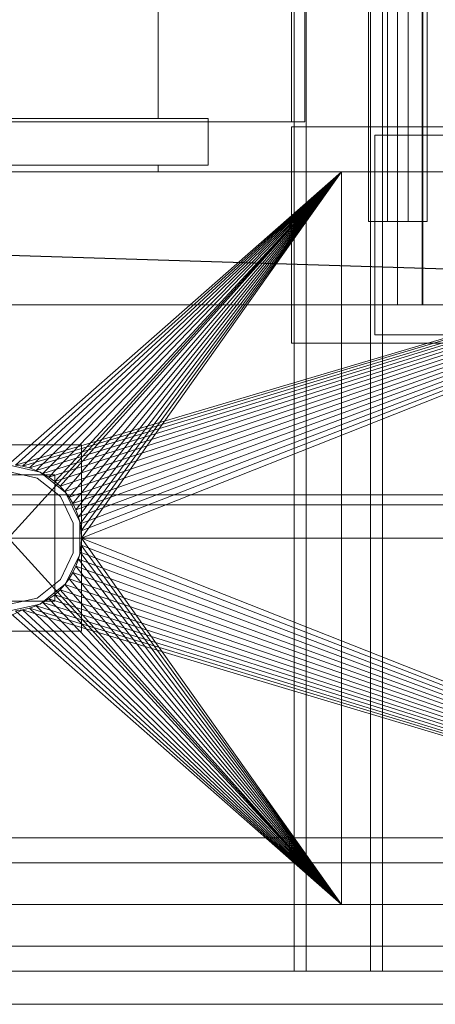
# Model space of a CAD drawing. Header units: millimetres. Extents: x -1970 to 61924, y -58230 to 6847.
# Tile 543 of 656: x 24054 to 24178, y -18460 to -18164. Entities that reach past the tile are written whole.
import ezdxf

# ---------------------------------------------------------------- set-up
doc = ezdxf.new("R2010")
doc.units = ezdxf.units.MM
for name, color, linetype, lineweight in [('superior_briquetadora', 7, 'Continuous', 0), ('superior_C02', 7, 'Continuous', 0), ('superior_C05', 7, 'Continuous', 0)]:
    doc.layers.add(name, color=color, linetype=linetype, lineweight=lineweight)

msp = doc.modelspace()

# ---------------------------------------------------------------- linework, layer by layer
at = {"layer": 'superior_briquetadora'}
for p, q in [((24135.067, -17805), (24135.067, -18195)), ((24139.067, -17805), (24139.067, -18195)), ((24095.067, -17816), (24095.067, -18194)), ((24110.067, -18194), (24030.067, -18194)), ((24045.067, -18195), (24135.067, -18195)), ((24054.48, -18194), (24047.543, -18194)), ((24139.067, -18195), (24049.067, -18195)), ((24064.504, -18194), (24054.48, -18194)), ((24075.631, -18194), (24064.504, -18194)), ((24085.655, -18194), (24075.631, -18194)), ((24092.592, -18194), (24085.655, -18194)), ((24095.067, -18194), (24092.592, -18194)), ((24110.067, -18208), (24110.067, -18194)), ((24135.067, -18195), (24139.067, -18195)), ((24110.067, -18208), (24030.067, -18208)), ((24047.543, -18208), (24054.48, -18208)), ((24054.48, -18208), (24064.504, -18208)), ((24064.504, -18208), (24075.631, -18208)), ((24075.631, -18208), (24085.655, -18208)), ((24085.655, -18208), (24092.592, -18208)), ((24092.592, -18208), (24095.067, -18208)), ((24095.067, -18208), (24095.067, -18210)), ((23750.067, -18210), (24150.067, -18210)), ((23870.067, -18210), (24150.067, -18210)), ((23870.067, -18210), (24350.067, -18210)), ((23870.067, -18210), (25830.067, -18210)), ((23900.067, -18210), (24150.067, -18210)), ((24150.067, -18210), (23929.237, -18210)), ((23950.067, -18210), (24150.067, -18210)), ((23950.067, -18430), (24150.067, -18210)), ((23950.067, -18210), (24150.067, -18430)), ((24230.067, -18210), (23954.067, -18210)), ((24243.401, -18210), (23954.067, -18210)), ((24047.543, -18210), (24054.48, -18210)), ((24050.067, -18298), (24150.067, -18210)), ((24052.224, -18298.106), (24350.067, -18210)), ((24052.224, -18298.106), (24150.067, -18210)), ((24054.359, -18298.423), (24350.067, -18210)), ((24054.359, -18298.423), (24150.067, -18210)), ((24054.48, -18210), (24064.504, -18210)), ((24350.067, -18210), (24056.454, -18298.947)), ((24056.454, -18298.947), (24150.067, -18210)), ((24350.067, -18210), (24058.487, -18299.675)), ((24058.487, -18299.675), (24150.067, -18210)), ((24350.067, -18210), (24060.438, -18300.598)), ((24060.438, -18300.598), (24150.067, -18210)), ((24350.067, -18210), (24062.29, -18301.708)), ((24062.29, -18301.708), (24150.067, -18210)), ((24350.067, -18210), (24064.024, -18302.994)), ((24064.024, -18302.994), (24150.067, -18210)), ((24064.504, -18210), (24075.631, -18210)), ((24350.067, -18210), (24065.624, -18304.444)), ((24065.624, -18304.444), (24150.067, -18210)), ((24350.067, -18210), (24067.074, -18306.043)), ((24067.074, -18306.043), (24150.067, -18210)), ((24350.067, -18210), (24068.36, -18307.777)), ((24068.36, -18307.777), (24150.067, -18210)), ((24350.067, -18210), (24069.47, -18309.629)), ((24069.47, -18309.629), (24150.067, -18210)), ((24350.067, -18210), (24070.393, -18311.581)), ((24070.393, -18311.581), (24150.067, -18210)), ((24350.067, -18210), (24071.12, -18313.614)), ((24071.12, -18313.614), (24150.067, -18210)), ((24350.067, -18210), (24071.645, -18315.708)), ((24071.645, -18315.708), (24150.067, -18210)), ((24350.067, -18210), (24071.962, -18317.844)), ((24071.962, -18317.844), (24150.067, -18210)), ((24350.067, -18210), (24072.067, -18320)), ((24150.067, -18210), (24072.067, -18320)), ((24075.631, -18210), (24085.655, -18210)), ((24085.655, -18210), (24092.592, -18210)), ((24092.592, -18210), (24095.067, -18210)), ((24150.067, -18430), (24150.067, -18210)), ((24150.067, -18210), (24230.067, -18210)), ((24350.067, -18210), (24150.067, -18210)), ((24150.067, -18320), (24150.067, -18210)), ((24072.067, -18292), (24028.067, -18292)), ((24072.067, -18348), (24072.067, -18292)), ((24059.613, -18300.179), (24050.067, -18298)), ((24052.224, -18298.106), (24054.359, -18298.423)), ((24054.359, -18298.423), (24056.454, -18298.947)), ((24056.454, -18298.947), (24058.487, -18299.675)), ((24058.487, -18299.675), (24060.438, -18300.598)), ((24064.067, -18301), (24036.067, -18301)), ((24058.745, -18301.981), (24050.067, -18300)), ((24065.704, -18307.53), (24058.745, -18301.981)), ((24067.268, -18306.283), (24059.613, -18300.179)), ((24060.438, -18300.598), (24062.29, -18301.708)), ((24062.29, -18301.708), (24064.024, -18302.994)), ((24064.067, -18339), (24064.067, -18301)), ((24064.024, -18302.994), (24065.624, -18304.444)), ((24065.624, -18304.444), (24067.074, -18306.043)), ((24069.566, -18315.55), (24065.704, -18307.53)), ((24067.074, -18306.043), (24068.36, -18307.777)), ((24071.516, -18315.105), (24067.268, -18306.283)), ((24068.36, -18307.777), (24069.47, -18309.629)), ((24069.47, -18309.629), (24070.393, -18311.581)), ((24070.393, -18311.581), (24071.12, -18313.614)), ((24071.12, -18313.614), (24071.645, -18315.708)), ((24069.566, -18324.45), (24069.566, -18315.55)), ((24071.516, -18324.895), (24071.516, -18315.105)), ((24071.645, -18315.708), (24071.962, -18317.844)), ((23750.067, -18320), (25950.067, -18320)), ((24071.962, -18317.844), (24072.067, -18320)), ((24072.067, -18320), (24071.962, -18322.156)), ((24072.067, -18320), (24350.067, -18430)), ((24072.067, -18320), (24150.067, -18430)), ((24150.067, -18320), (25800.067, -18320)), ((24150.067, -18320), (25950.067, -18320)), ((24071.645, -18324.292), (24071.962, -18322.156)), ((24350.067, -18430), (24071.962, -18322.156)), ((24071.962, -18322.156), (24150.067, -18430)), ((24065.704, -18332.47), (24069.566, -18324.45)), ((24067.268, -18333.717), (24071.516, -18324.895)), ((24071.645, -18324.292), (24071.12, -18326.386)), ((24350.067, -18430), (24071.645, -18324.292)), ((24071.645, -18324.292), (24150.067, -18430)), ((24070.393, -18328.419), (24069.47, -18330.371)), ((24070.393, -18328.419), (24071.12, -18326.386)), ((24350.067, -18430), (24070.393, -18328.419)), ((24070.393, -18328.419), (24150.067, -18430)), ((24350.067, -18430), (24071.12, -18326.386)), ((24071.12, -18326.386), (24150.067, -18430)), ((24067.074, -18333.957), (24068.36, -18332.223)), ((24068.36, -18332.223), (24069.47, -18330.371)), ((24350.067, -18430), (24068.36, -18332.223)), ((24068.36, -18332.223), (24150.067, -18430)), ((24350.067, -18430), (24069.47, -18330.371)), ((24069.47, -18330.371), (24150.067, -18430)), ((24058.745, -18338.019), (24065.704, -18332.47)), ((24059.613, -18339.821), (24067.268, -18333.717)), ((24067.074, -18333.957), (24065.624, -18335.556)), ((24350.067, -18430), (24067.074, -18333.957)), ((24067.074, -18333.957), (24150.067, -18430)), ((24050.067, -18340), (24058.745, -18338.019)), ((24064.024, -18337.006), (24062.29, -18338.292)), ((24064.024, -18337.006), (24065.624, -18335.556)), ((24064.024, -18337.006), (24350.067, -18430)), ((24064.024, -18337.006), (24150.067, -18430)), ((24065.624, -18335.556), (24350.067, -18430)), ((24065.624, -18335.556), (24150.067, -18430)), ((24036.067, -18339), (24064.067, -18339)), ((24050.067, -18342), (24059.613, -18339.821)), ((24054.359, -18341.577), (24056.454, -18341.053)), ((24056.454, -18341.053), (24058.487, -18340.325)), ((24056.454, -18341.053), (24350.067, -18430)), ((24056.454, -18341.053), (24150.067, -18430)), ((24058.487, -18340.325), (24060.438, -18339.402)), ((24058.487, -18340.325), (24350.067, -18430)), ((24058.487, -18340.325), (24150.067, -18430)), ((24062.29, -18338.292), (24060.438, -18339.402)), ((24060.438, -18339.402), (24350.067, -18430)), ((24060.438, -18339.402), (24150.067, -18430)), ((24062.29, -18338.292), (24350.067, -18430)), ((24062.29, -18338.292), (24150.067, -18430)), ((24054.359, -18341.577), (23870.067, -18430)), ((24050.067, -18342), (24150.067, -18430)), ((24052.224, -18341.894), (24054.359, -18341.577)), ((24052.224, -18341.894), (24150.067, -18430)), ((24054.359, -18341.577), (24350.067, -18430)), ((24054.359, -18341.577), (24150.067, -18430)), ((24028.067, -18348), (24072.067, -18348)), ((23750.067, -18430), (25950.067, -18430)), ((23870.067, -18430), (24150.067, -18430)), ((24350.067, -18430), (23870.067, -18430)), ((25830.067, -18430), (23870.067, -18430)), ((23900.067, -18430), (25800.067, -18430)), ((24150.067, -18430), (23929.237, -18430)), ((24150.067, -18430), (23950.067, -18430)), ((23954.067, -18430), (24230.067, -18430)), ((23954.067, -18430), (25456.734, -18430)), ((24230.067, -18430), (24150.067, -18430)), ((24350.067, -18430), (24150.067, -18430)), ((23750.067, -18460), (25950.067, -18460)), ((23900.067, -18460), (25800.067, -18460))]:
    msp.add_line(p, q, dxfattribs=at)
at = {"layer": 'superior_C02'}
for p, q in [((24135.917, -17550), (24135.917, -18450)), ((24139.494, -18450), (24139.494, -17550)), ((24158.826, -18450), (24158.826, -17550)), ((24162.403, -17550), (24162.403, -18450)), ((24166.894, -17750), (24166.894, -18250)), ((24174.346, -18250), (24174.346, -17750)), ((24174.531, -18250), (24174.531, -17750)), ((24158.187, -17775), (24158.187, -18225)), ((24163.914, -18225), (24163.914, -17775)), ((24170.109, -18225), (24170.109, -17775)), ((24175.836, -17775), (24175.836, -18225)), ((24158.187, -18225), (24163.914, -18225)), ((24158.187, -18225), (24170.109, -18225)), ((24175.836, -18225), (24163.914, -18225)), ((24175.836, -18225), (24170.109, -18225)), ((24524.933, -18250), (23830.921, -18228.298)), ((23832.7, -18228.298), (24526.711, -18250)), ((24634.01, -18250), (15575.415, -18250)), ((15576.913, -18250), (24635.508, -18250)), ((24166.894, -18250), (24174.531, -18250)), ((24166.894, -18250), (24174.346, -18250)), ((24181.982, -18250), (24174.346, -18250)), ((24181.982, -18250), (24174.531, -18250)), ((24379.243, -18307), (23959.241, -18307)), ((23974.144, -18307), (24394.146, -18307)), ((23959.241, -18310), (24379.243, -18310)), ((23974.144, -18310), (24394.146, -18310)), ((24395.04, -18310), (23975.038, -18310)), ((24245.673, -18410), (23921.126, -18410)), ((23933.048, -18410), (24257.595, -18410)), ((24300.813, -18410), (23976.266, -18410)), ((23991.168, -18410), (24315.715, -18410)), ((23924.005, -18417.5), (24305.182, -18417.5)), ((24311.346, -18417.5), (23930.169, -18417.5)), ((23924.005, -18442.5), (24305.182, -18442.5)), ((23930.169, -18442.5), (24311.346, -18442.5)), ((23921.126, -18450), (24245.673, -18450)), ((23933.048, -18450), (24257.595, -18450)), ((23976.266, -18450), (24300.813, -18450)), ((23991.168, -18450), (24315.715, -18450)), ((24135.917, -18450), (24158.826, -18450)), ((24135.917, -18450), (24139.494, -18450)), ((24162.403, -18450), (24139.494, -18450)), ((24162.403, -18450), (24158.826, -18450))]:
    msp.add_line(p, q, dxfattribs=at)
at = {"layer": 'superior_C05'}
for p, q in [((24135.067, -18196.5), (24135.067, -18261.5)), ((24135.067, -18196.5), (24365.067, -18196.5)), ((24160.067, -18199), (24160.067, -18259)), ((24160.067, -18199), (24340.067, -18199)), ((24160.067, -18259), (24340.067, -18259)), ((24135.067, -18261.5), (24365.067, -18261.5))]:
    msp.add_line(p, q, dxfattribs=at)

doc.saveas('drawing.dxf')
